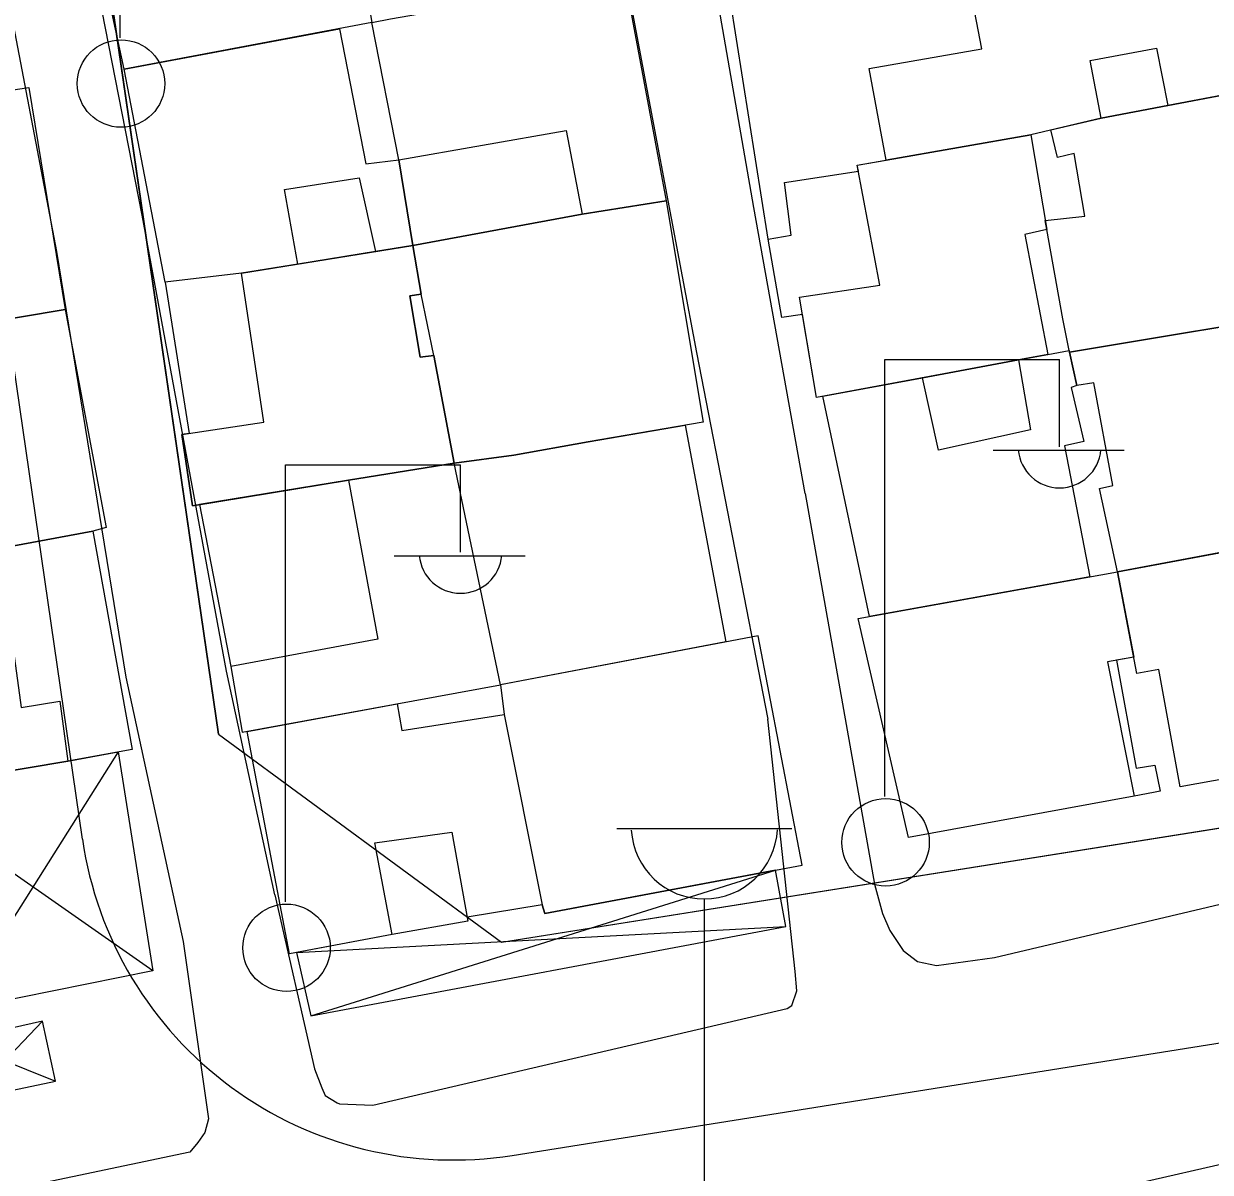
# Model space of a CAD drawing. Extents: x 417997 to 421451, y 4451742 to 4455216.
# Drawn here: x 419338.74 to 419386.23, y 4453648.48 to 4453694.45 of the extents above; entities that cross this region are included whole.
import ezdxf

# ---------------------------------------------------------------- set-up
doc = ezdxf.new("R2010")
doc.units = 0
for name, color, linetype in [('ADAKENARI', 7, 'Continuous'), ('B_Mesken', 7, 'Continuous'), ('B_Sundurma', 7, 'Continuous'), ('B_Teras', 7, 'Continuous'), ('KALDIRIM', 7, 'Continuous'), ('PL_TİCK', 7, 'Continuous'), ('S_Cad_Sok_Lambasi', 7, 'Continuous'), ('S_Elektrik_Diregi', 7, 'Continuous'), ('Sinir_Tel_bir_taraf', 7, 'Continuous'), ('TR_TİCK', 7, 'Continuous'), ('Yol_Sose', 7, 'Continuous')]:
    doc.layers.add(name, color=color, linetype=linetype)

msp = doc.modelspace()

# ---------------------------------------------------------------- linework, layer by layer
at = {"layer": 'ADAKENARI'}
for p, q in [((419346.534, 4453666.019), (419326.41, 4453804.147)), ((419346.534, 4453666.019), (419326.41, 4453804.147)), ((419357.852, 4453657.692), (419512.037, 4453682.179)), ((419357.852, 4453657.692), (419512.037, 4453682.179)), ((419346.534, 4453666.019), (419357.852, 4453657.692)), ((419346.534, 4453666.019), (419357.852, 4453657.692))]:
    msp.add_line(p, q, dxfattribs=at)
at = {"layer": 'B_Mesken'}
for points in [[(419350.789, 4453703.341), (419351.066, 4453703.379), (419351.71, 4453700.101), (419352.668, 4453694.495), (419342.753, 4453692.63), (419341.508, 4453698.431), (419340.903, 4453701.556)], [(419387.811, 4453700.806), (419388.695, 4453697.259), (419388.366, 4453697.17), (419389.397, 4453692.094), (419384.525, 4453691.174), (419381.865, 4453690.672), (419379.044, 4453690.01), (419373.26, 4453688.991), (419372.58, 4453692.655), (419377.079, 4453693.44), (419376.08, 4453698.655), (419377.45, 4453698.891), (419385.108, 4453700.278), (419387.811, 4453700.806)], [(419362.477, 4453696.185), (419362.868, 4453695.868), (419364.449, 4453687.367), (419361.087, 4453686.823), (419354.304, 4453685.571), (419353.744, 4453688.998), (419352.668, 4453694.495), (419353.42, 4453694.649), (419358.757, 4453695.582)], [(419351.38, 4453694.253), (419352.43, 4453688.842), (419353.744, 4453688.998), (419354.304, 4453685.571), (419352.812, 4453685.331), (419349.708, 4453684.832), (419347.451, 4453684.47), (419344.395, 4453684.103), (419342.753, 4453692.63)], [(419331.084, 4453681.45), (419330.878, 4453682.929), (419329.899, 4453690.353), (419338.488, 4453691.828), (419338.934, 4453691.896), (419340.396, 4453683.008)], [(419388.822, 4453691.985), (419390.771, 4453683), (419380.599, 4453681.301), (419380.32, 4453682.64), (419379.686, 4453686.208), (419379.624, 4453686.575), (419381.212, 4453686.754), (419380.776, 4453689.254), (419380.115, 4453689.09), (419379.842, 4453690.197), (419381.865, 4453690.672), (419384.525, 4453691.174)], [(419369.191, 4453688.093), (419372.141, 4453688.548), (419372.096, 4453688.787), (419373.26, 4453688.991), (419379.044, 4453690.01), (419379.686, 4453686.208), (419378.8, 4453686.02), (419379.729, 4453681.211), (419379.729, 4453681.211), (419378.549, 4453680.992), (419374.712, 4453680.281), (419370.464, 4453679.493), (419369.905, 4453682.809), (419369.083, 4453682.689), (419368.531, 4453685.825), (419369.447, 4453685.984)], [(419361.087, 4453686.823), (419364.449, 4453687.367), (419365.926, 4453678.501), (419361.333, 4453677.72), (419358.346, 4453677.184), (419355.967, 4453676.865), (419355.156, 4453681.166), (419354.64, 4453683.631), (419354.304, 4453685.571), (419361.087, 4453686.823)], [(419344.395, 4453684.103), (419345.363, 4453678.054), (419345.06, 4453678.008), (419345.497, 4453675.156), (419351.734, 4453676.174), (419355.967, 4453676.865), (419355.156, 4453681.166), (419354.603, 4453681.098), (419354.192, 4453683.556), (419354.64, 4453683.631), (419354.304, 4453685.571), (419352.812, 4453685.331), (419349.708, 4453684.832), (419347.451, 4453684.47)], [(419341.508, 4453674.139), (419337.756, 4453673.439), (419332.446, 4453672.659), (419331.596, 4453677.78), (419331.084, 4453681.45), (419340.396, 4453683.008), (419342.036, 4453674.282)], [(419382.511, 4453672.51), (419381.788, 4453675.845), (419382.333, 4453675.968), (419381.573, 4453680.078), (419380.884, 4453679.971), (419380.599, 4453681.301), (419391.17, 4453683.066), (419392.831, 4453674.439)], [(419379.729, 4453681.211), (419380.584, 4453681.374), (419380.599, 4453681.301), (419380.884, 4453679.971), (419380.66, 4453679.892), (419381.168, 4453677.723), (419380.392, 4453677.549), (419381.409, 4453672.311), (419372.594, 4453670.725), (419370.719, 4453679.54), (419374.712, 4453680.281), (419378.549, 4453680.992), (419379.729, 4453681.211)], [(419365.216, 4453678.38), (419366.842, 4453669.708), (419357.816, 4453667.986), (419355.967, 4453676.865), (419358.346, 4453677.184), (419361.333, 4453677.72)], [(419345.769, 4453675.2), (419347.029, 4453668.718), (419347.483, 4453666.089), (419357.816, 4453667.986), (419355.967, 4453676.865), (419351.734, 4453676.174)], [(419385.026, 4453663.905), (419384.171, 4453668.604), (419383.291, 4453668.443), (419382.511, 4453672.51), (419392.969, 4453674.465), (419394.729, 4453665.658)], [(419337.756, 4453673.439), (419341.508, 4453674.139), (419343.07, 4453665.398), (419340.503, 4453664.933), (419333.577, 4453663.768), (419332.446, 4453672.659)], [(419382.478, 4453668.972), (419383.258, 4453664.651), (419384.003, 4453664.777), (419384.215, 4453663.732), (419383.959, 4453663.677), (419383.959, 4453663.677), (419383.185, 4453663.535), (419374.147, 4453661.875), (419372.134, 4453670.642), (419382.511, 4453672.51), (419383.167, 4453669.092)], [(419357.816, 4453667.986), (419357.964, 4453666.8), (419359.488, 4453659.185), (419359.594, 4453658.83), (419369.891, 4453660.768), (419368.138, 4453669.955)], [(419353.682, 4453667.227), (419353.875, 4453666.159), (419357.964, 4453666.8), (419359.488, 4453659.185), (419356.485, 4453658.685), (419356.513, 4453658.53), (419353.476, 4453657.991), (419349.368, 4453657.223), (419347.676, 4453666.124)]]:
    msp.add_lwpolyline(points, close=True, dxfattribs=at)
at = {"layer": 'B_Sundurma'}
for p, q in [((419342.522, 4453665.299), (419335.97, 4453654.938)), ((419343.898, 4453656.54), (419333.577, 4453663.768)), ((419350.222, 4453654.739), (419368.822, 4453660.566)), ((419349.656, 4453657.277), (419369.245, 4453658.312)), ((419336.514, 4453651.393), (419339.486, 4453654.53)), ((419335.988, 4453653.739), (419340.012, 4453652.128))]:
    msp.add_line(p, q, dxfattribs=at)
for points in [[(419342.522, 4453665.299), (419343.898, 4453656.54), (419335.97, 4453654.938), (419335.157, 4453658.978), (419334.47, 4453658.909), (419334.35, 4453659.886), (419334.134, 4453659.87), (419333.579, 4453663.676), (419333.577, 4453663.768), (419340.503, 4453664.933)], [(419359.594, 4453658.83), (419359.488, 4453659.185), (419356.485, 4453658.685), (419356.513, 4453658.53), (419353.476, 4453657.991), (419349.656, 4453657.277), (419350.222, 4453654.739), (419369.245, 4453658.312), (419368.822, 4453660.566)], [(419335.988, 4453653.739), (419336.514, 4453651.393), (419340.012, 4453652.128), (419339.486, 4453654.53)]]:
    msp.add_lwpolyline(points, close=True, dxfattribs=at)
at = {"layer": 'B_Teras'}
for points in [[(419352.668, 4453694.495), (419342.753, 4453692.63), (419341.508, 4453698.431), (419351.71, 4453700.101)], [(419384.07, 4453693.473), (419384.525, 4453691.174), (419381.865, 4453690.672), (419381.419, 4453692.979)], [(419354.304, 4453685.571), (419353.744, 4453688.998), (419360.446, 4453690.175), (419361.087, 4453686.823)], [(419370.464, 4453679.493), (419369.788, 4453683.502), (419373.003, 4453683.988), (419372.096, 4453688.787), (419379.044, 4453690.01), (419379.686, 4453686.208), (419378.8, 4453686.02), (419379.729, 4453681.211)], [(419349.708, 4453684.832), (419349.171, 4453687.815), (419352.157, 4453688.283), (419352.812, 4453685.331)], [(419345.497, 4453675.156), (419345.06, 4453678.008), (419348.345, 4453678.503), (419347.451, 4453684.47), (419354.304, 4453685.571), (419354.64, 4453683.631), (419354.192, 4453683.556), (419354.603, 4453681.098), (419355.156, 4453681.166), (419355.967, 4453676.865)], [(419375.352, 4453677.381), (419374.712, 4453680.281), (419378.549, 4453680.992), (419379.026, 4453678.189)], [(419351.734, 4453676.174), (419352.904, 4453669.817), (419347.029, 4453668.718), (419347.483, 4453666.089), (419357.816, 4453667.986), (419355.967, 4453676.865)], [(419333.577, 4453663.768), (419332.446, 4453672.659), (419337.756, 4453673.439), (419338.627, 4453667.077), (419340.179, 4453667.33), (419340.503, 4453664.933)], [(419383.167, 4453669.092), (419382.109, 4453668.908), (419383.185, 4453663.535), (419374.147, 4453661.875), (419372.134, 4453670.642), (419382.511, 4453672.51)], [(419352.783, 4453661.657), (419355.867, 4453662.092), (419356.513, 4453658.53), (419353.476, 4453657.991)]]:
    msp.add_lwpolyline(points, close=True, dxfattribs=at)
at = {"layer": 'KALDIRIM'}
for p, q in [((419341.085, 4453661.805), (419330.031, 4453737.674)), ((419341.085, 4453661.805), (419330.031, 4453737.674)), ((419358.281, 4453649.153), (419474.779, 4453667.655)), ((419358.281, 4453649.153), (419474.779, 4453667.655))]:
    msp.add_line(p, q, dxfattribs=at)
msp.add_arc((419355.928, 4453663.967), 15, 188.289, 279.0241, dxfattribs=at)
msp.add_arc((419355.928, 4453663.967), 15, 188.289, 279.0241, dxfattribs=at)
at = {"layer": 'PL_TİCK'}
msp.add_lwpolyline([(419340.046, 4453710.553), (419346.534, 4453666.019), (419357.852, 4453657.692), (419512.037, 4453682.179), (419518.634, 4453683.039), (419510.816, 4453737.674), (419340.046, 4453710.553)], dxfattribs=at)
msp.add_lwpolyline([(419340.046, 4453710.553), (419346.534, 4453666.019), (419357.852, 4453657.692), (419512.037, 4453682.179), (419518.634, 4453683.039), (419510.816, 4453737.674), (419340.046, 4453710.553)], dxfattribs=at)
at = {"layer": 'S_Cad_Sok_Lambasi'}
for p, q in [((419362.477, 4453662.24), (419369.477, 4453662.24)), ((419365.977, 4453644.74), (419365.977, 4453659.415))]:
    msp.add_line(p, q, dxfattribs=at)
msp.add_arc((419365.977, 4453662.344), 2.929, 183.298, 356.9072, dxfattribs=at)
at = {"layer": 'S_Elektrik_Diregi'}
for p, q in [((419342.594, 4453693.892), (419342.594, 4453711.392)), ((419373.195, 4453663.516), (419373.195, 4453681.016)), ((419373.195, 4453681.016), (419380.195, 4453681.016)), ((419380.195, 4453677.516), (419380.195, 4453681.016)), ((419377.535, 4453677.376), (419382.785, 4453677.376)), ((419349.218, 4453659.296), (419349.218, 4453676.796)), ((419349.218, 4453676.796), (419356.218, 4453676.796)), ((419356.218, 4453673.296), (419356.218, 4453676.796)), ((419353.558, 4453673.156), (419358.808, 4453673.156))]:
    msp.add_line(p, q, dxfattribs=at)
for centre in [(419342.63, 4453692.056), (419373.231, 4453661.681), (419349.254, 4453657.461)]:
    msp.add_circle(centre, 1.75, dxfattribs=at)
for centre in [(419380.196, 4453677.529), (419356.219, 4453673.309)]:
    msp.add_arc(centre, 1.658, 184.8384, 355.1464, dxfattribs=at)
at = {"layer": 'Sinir_Tel_bir_taraf'}
msp.add_lwpolyline([(419368.531, 4453685.825), (419366.761, 4453697.046)], dxfattribs=at)
at = {"layer": 'TR_TİCK'}
msp.add_lwpolyline([(419510.816, 4453737.674), (419340.046, 4453710.553), (419346.534, 4453666.019), (419357.852, 4453657.692), (419512.037, 4453682.179), (419518.634, 4453683.039), (419510.816, 4453737.674)], dxfattribs=at)
msp.add_lwpolyline([(419510.816, 4453737.674), (419340.046, 4453710.553), (419346.534, 4453666.019), (419357.852, 4453657.692), (419512.037, 4453682.179), (419518.634, 4453683.039), (419510.816, 4453737.674)], dxfattribs=at)
at = {"layer": 'Yol_Sose'}
for points in [[(419356.939, 4453731.5), (419359.714, 4453714.818), (419362.801, 4453696.515), (419365.668, 4453681.287), (419368.52, 4453666.608)], [(419346.848, 4453668.541), (419343.473, 4453686.789), (419340.537, 4453701.775), (419338.325, 4453713.806), (419335.217, 4453730.807)], [(419332.106, 4453730.407), (419333.858, 4453719.363), (419336.642, 4453703.102), (419340.044, 4453685.333), (419342.829, 4453668.298)], [(419370.018, 4453675.64), (419367.963, 4453687.097), (419365.803, 4453699.512), (419363.095, 4453712.565), (419360.87, 4453725.33)], [(419687.318, 4453691.157), (419663.595, 4453688.115), (419645.327, 4453685.706), (419627.661, 4453683.388), (419612.25, 4453681.355), (419603.987, 4453680.24), (419592.041, 4453678.852), (419583.668, 4453677.642), (419570.483, 4453675.866), (419555.043, 4453673.71), (419538.491, 4453671.617), (419524.426, 4453669.724), (419511.626, 4453667.959), (419498.938, 4453666.453), (419485.905, 4453664.744), (419464.333, 4453661.731), (419446.941, 4453659.425), (419432.064, 4453657.265), (419419.58, 4453655.443), (419399.939, 4453651.827), (419378.489, 4453646.913), (419365.485, 4453643.755), (419348.204, 4453639.862), (419331.12, 4453636.474)], [(419370.018, 4453675.64), (419372.783, 4453660.014), (419373.102, 4453658.838), (419373.397, 4453658.153), (419373.937, 4453657.358), (419374.508, 4453656.917), (419375.272, 4453656.747), (419377.585, 4453657.071), (419395.377, 4453661.275), (419395.628, 4453661.805), (419395.604, 4453662.242), (419392.234, 4453678.594)], [(419342.829, 4453668.298), (419345.12, 4453657.71)], [(419348.787, 4453659.588), (419346.848, 4453668.541)], [(419348.787, 4453659.588), (419350.37, 4453652.62), (419350.664, 4453651.854), (419350.798, 4453651.553), (419351.287, 4453651.249), (419351.369, 4453651.221), (419352.707, 4453651.156), (419369.295, 4453655.025), (419369.474, 4453655.146), (419369.684, 4453655.744), (419369.608, 4453656.509), (419368.52, 4453666.608)], [(419345.12, 4453657.71), (419346.127, 4453650.615), (419345.986, 4453650.071), (419345.709, 4453649.663), (419345.378, 4453649.284), (419324.489, 4453644.888), (419323.889, 4453645.002), (419322.338, 4453645.914), (419321.934, 4453646.6), (419320.963, 4453650.714)]]:
    msp.add_lwpolyline(points, dxfattribs=at)

doc.saveas('drawing.dxf')
